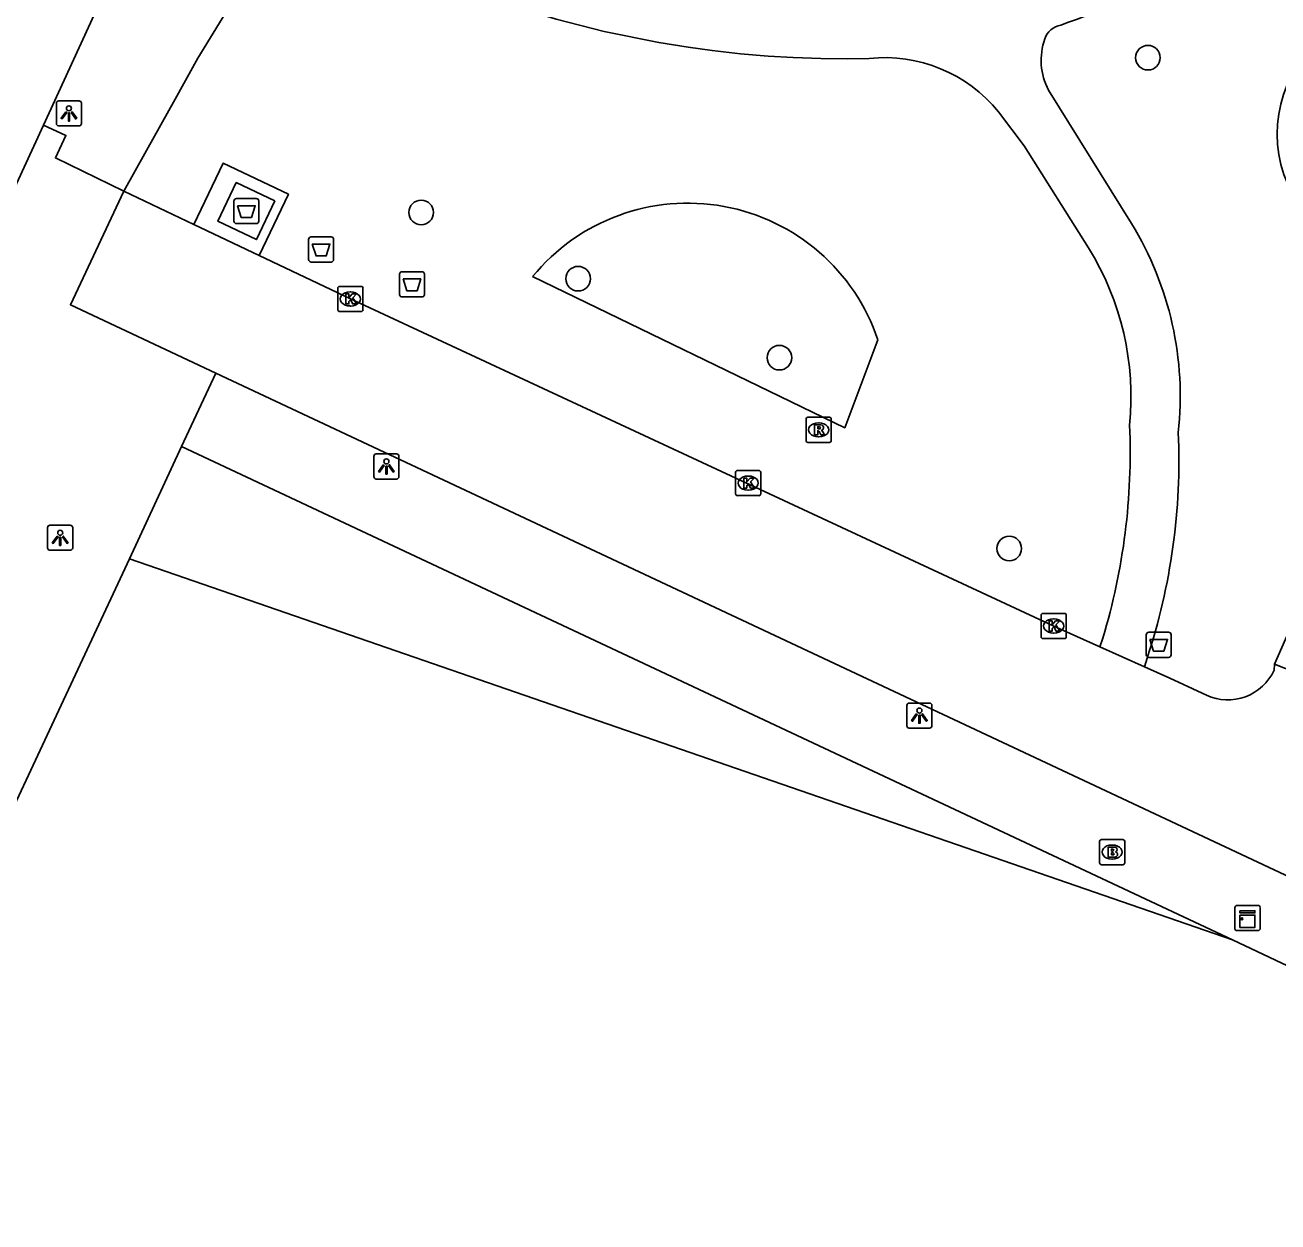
# Model space of a CAD drawing. Extents: x 159822 to 160765, y 380693 to 381634.
# Drawn here: x 160383.15 to 160432.95, y 381436.17 to 381483.76 of the extents above; entities that cross this region are included whole.
import ezdxf

# ---------------------------------------------------------------- set-up
doc = ezdxf.new("R2010")
doc.units = 0
for name, color, linetype in [('IMGEO_Afval_apart_plaats', 7, 'Continuous'), ('IMGEO_Afvalbak', 7, 'Continuous'), ('IMGEO_Boom', 7, 'Continuous'), ('IMGEO_Brandkraan', 7, 'Continuous'), ('IMGEO_Groenvoorziening', 7, 'Continuous'), ('IMGEO_Kast', 7, 'Continuous'), ('IMGEO_Kolk', 7, 'Continuous'), ('IMGEO_Lichtpunt', 7, 'Continuous'), ('IMGEO_Pand', 7, 'Continuous'), ('IMGEO_Parkeervlak_open', 7, 'Continuous'), ('IMGEO_Rijbaan_lokaal_open', 7, 'Continuous'), ('IMGEO_Rioolput', 7, 'Continuous'), ('IMGEO_Voetpad_gesloten', 7, 'Continuous'), ('IMGEO_Voetpad_halfverhard', 7, 'Continuous'), ('IMGEO_Voetpad_open', 7, 'Continuous')]:
    doc.layers.add(name, color=color, linetype=linetype)

msp = doc.modelspace()

# ---------------------------------------------------------------- linework, layer by layer
at = {"layer": 'IMGEO_Afval_apart_plaats'}
for p, q in [((160391.452, 381475.961), (160391.452, 381476.761)), ((160391.452, 381476.761), (160391.452, 381475.961)), ((160391.552, 381476.861), (160392.342, 381476.861)), ((160392.342, 381476.861), (160391.552, 381476.861)), ((160392.442, 381476.761), (160392.442, 381475.961)), ((160392.442, 381475.961), (160392.442, 381476.761)), ((160392.342, 381475.861), (160391.552, 381475.861)), ((160391.552, 381475.861), (160392.342, 381475.861)), ((160394.422, 381474.433), (160394.422, 381475.233)), ((160394.422, 381475.233), (160394.422, 381474.433)), ((160394.522, 381475.333), (160395.312, 381475.333)), ((160395.312, 381475.333), (160394.522, 381475.333)), ((160395.412, 381475.233), (160395.412, 381474.433)), ((160395.412, 381474.433), (160395.412, 381475.233)), ((160395.312, 381474.333), (160394.522, 381474.333)), ((160394.522, 381474.333), (160395.312, 381474.333)), ((160398.033, 381473.049), (160398.033, 381473.849)), ((160398.033, 381473.849), (160398.033, 381473.049)), ((160398.133, 381473.949), (160398.923, 381473.949)), ((160398.923, 381473.949), (160398.133, 381473.949)), ((160399.023, 381473.849), (160399.023, 381473.049)), ((160399.023, 381473.049), (160399.023, 381473.849)), ((160398.923, 381472.949), (160398.133, 381472.949)), ((160398.133, 381472.949), (160398.923, 381472.949))]:
    msp.add_line(p, q, dxfattribs=at)
for points in [[(160391.595, 381476.575), (160392.299, 381476.575), (160392.15, 381476.105), (160391.744, 381476.105), (160391.595, 381476.575)], [(160394.565, 381475.047), (160395.269, 381475.047), (160395.12, 381474.577), (160394.714, 381474.577), (160394.565, 381475.047)], [(160398.176, 381473.663), (160398.88, 381473.663), (160398.731, 381473.193), (160398.325, 381473.193), (160398.176, 381473.663)]]:
    msp.add_lwpolyline(points, dxfattribs=at)
for centre, start, end in [((160391.552, 381476.761), 90, 180), ((160391.552, 381476.761), 90, 180), ((160392.342, 381476.761), 0, 90), ((160392.342, 381476.761), 360, 90), ((160391.552, 381475.961), 180, 270), ((160391.552, 381475.961), 180, 270), ((160392.342, 381475.961), 270, 0), ((160392.342, 381475.961), 270, 0), ((160394.522, 381475.233), 90, 180), ((160394.522, 381475.233), 90, 180), ((160395.312, 381475.233), 0, 90), ((160395.312, 381475.233), 360, 90), ((160394.522, 381474.433), 180, 270), ((160394.522, 381474.433), 180, 270), ((160395.312, 381474.433), 270, 0), ((160395.312, 381474.433), 270, 0), ((160398.133, 381473.849), 90, 180), ((160398.133, 381473.849), 90, 180), ((160398.923, 381473.849), 0, 90), ((160398.923, 381473.849), 360, 90), ((160398.133, 381473.049), 180, 270), ((160398.133, 381473.049), 180, 270), ((160398.923, 381473.049), 270, 0), ((160398.923, 381473.049), 270, 0)]:
    msp.add_arc(centre, 0.1, start, end, dxfattribs=at)
at = {"layer": 'IMGEO_Afvalbak'}
for p, q in [((160427.714, 381458.717), (160427.714, 381459.517)), ((160427.714, 381459.517), (160427.714, 381458.717)), ((160427.814, 381459.617), (160428.604, 381459.617)), ((160428.604, 381459.617), (160427.814, 381459.617)), ((160428.704, 381459.517), (160428.704, 381458.717)), ((160428.704, 381458.717), (160428.704, 381459.517)), ((160428.604, 381458.617), (160427.814, 381458.617)), ((160427.814, 381458.617), (160428.604, 381458.617))]:
    msp.add_line(p, q, dxfattribs=at)
msp.add_lwpolyline([(160427.857, 381459.331), (160428.561, 381459.331), (160428.412, 381458.861), (160428.006, 381458.861), (160427.857, 381459.331)], dxfattribs=at)
for centre, start, end in [((160427.814, 381459.517), 90, 180), ((160427.814, 381459.517), 90, 180), ((160428.604, 381459.517), 0, 90), ((160428.604, 381459.517), 360, 90), ((160427.814, 381458.717), 180, 270), ((160427.814, 381458.717), 180, 270), ((160428.604, 381458.717), 270, 0), ((160428.604, 381458.717), 270, 0)]:
    msp.add_arc(centre, 0.1, start, end, dxfattribs=at)
at = {"layer": 'IMGEO_Boom'}
for centre in [(160427.779, 381482.459), (160398.895, 381476.305), (160405.133, 381473.673), (160413.132, 381470.532), (160422.269, 381462.944)]:
    msp.add_circle(centre, 0.489, dxfattribs=at)
at = {"layer": 'IMGEO_Brandkraan'}
for p, q in [((160425.857, 381450.449), (160425.857, 381451.301)), ((160425.932, 381451.375), (160426.784, 381451.375)), ((160426.858, 381451.301), (160426.858, 381450.449)), ((160426.345, 381451.155), (160426.37, 381451.155)), ((160426.784, 381450.375), (160425.932, 381450.375)), ((160426.368, 381450.595), (160426.343, 381450.595))]:
    msp.add_line(p, q, dxfattribs=at)
for points in [[(160425.857, 381450.449), (160425.857, 381451.301)], [(160425.932, 381451.375), (160426.784, 381451.375)], [(160426.858, 381451.301), (160426.858, 381450.449)], [(160426.205, 381451.075), (160426.205, 381450.675), (160426.418, 381450.675)], [(160426.436, 381451.075), (160426.205, 381451.075)], [(160426.384, 381450.994), (160426.33, 381450.994), (160426.33, 381450.918)], [(160426.33, 381450.918), (160426.383, 381450.918)], [(160426.392, 381450.842), (160426.33, 381450.842), (160426.33, 381450.761)], [(160426.33, 381450.761), (160426.392, 381450.761)], [(160426.784, 381450.375), (160425.932, 381450.375)]]:
    msp.add_lwpolyline(points, dxfattribs=at)
for centre, radius, start, end in [((160425.934, 381451.299), 0.0765, 91.552, 178.448), ((160425.934, 381451.299), 0.0765, 91.552, 178.448), ((160426.782, 381451.299), 0.0765, 1.552, 88.448), ((160426.782, 381451.299), 0.0765, 1.552, 88.448), ((160426.385, 381450.956), 0.0379, 267.8285, 90.9355), ((160426.393, 381450.801), 0.0404, 269.8759, 90.5077), ((160426.44, 381450.93), 0.145, 59.4692, 91.5367), ((160426.465, 381450.977), 0.0922, 285.5137, 58.1501), ((160426.47, 381450.785), 0.105, 301.3115, 78.989), ((160425.934, 381450.451), 0.0765, 181.552, 268.448), ((160425.934, 381450.451), 0.0765, 181.552, 268.448), ((160426.424, 381450.926), 0.251, 268.6676, 293.5347), ((160426.782, 381450.451), 0.0765, 271.552, 358.448), ((160426.782, 381450.451), 0.0765, 271.552, 358.448)]:
    msp.add_arc(centre, radius, start, end, dxfattribs=at)
for centre, major_axis, ratio, start_param, end_param in [((160426.344, 381450.875), (-0.387, 0.002), 0.722429, 4.712389, 7.853982), ((160426.369, 381450.875), (-0.39, 0.002), 0.717154, 1.570796, 4.712389)]:
    msp.add_ellipse(centre, major_axis=major_axis, ratio=ratio, start_param=start_param, end_param=end_param, dxfattribs=at)
at = {"layer": 'IMGEO_Groenvoorziening'}
msp.add_lwpolyline([(160417.048, 381471.242), (160415.727, 381467.743), (160403.323, 381473.756)], dxfattribs=at)
for centre, radius, start, end in [((160437.839, 381479.43), 4.925, 132.7313, 208.9176), ((160409.49, 381468.704), 7.972, 18.5618, 140.6787)]:
    msp.add_arc(centre, radius, start, end, dxfattribs=at)
at = {"layer": 'IMGEO_Kast'}
for p, q in [((160431.314, 381448.754), (160432.155, 381448.754)), ((160432.155, 381448.754), (160431.314, 381448.754)), ((160431.239, 381447.829), (160431.239, 381448.67)), ((160431.239, 381448.67), (160431.239, 381447.829)), ((160432.239, 381448.679), (160432.239, 381447.838)), ((160432.239, 381447.838), (160432.239, 381448.679)), ((160432.164, 381447.754), (160431.323, 381447.754)), ((160431.323, 381447.754), (160432.164, 381447.754))]:
    msp.add_line(p, q, dxfattribs=at)
for points in [[(160431.434, 381448.544), (160432.034, 381448.544), (160432.034, 381448.459), (160431.434, 381448.459), (160431.434, 381448.544)], [(160431.434, 381448.369), (160432.034, 381448.369), (160432.034, 381447.88), (160431.434, 381447.88), (160431.434, 381448.369)]]:
    msp.add_lwpolyline(points, dxfattribs=at)
msp.add_circle((160431.518, 381448.218), 0.0377, dxfattribs=at)
for centre, start, end in [((160431.317, 381448.676), 92.4484, 184.2845), ((160431.317, 381448.676), 92.4484, 184.2845), ((160432.161, 381448.676), 2.4484, 94.2845), ((160432.161, 381448.676), 2.4484, 94.2845), ((160431.317, 381447.832), 182.4484, 274.2845), ((160431.317, 381447.832), 182.4484, 274.2845), ((160432.161, 381447.832), 272.4484, 4.2845), ((160432.161, 381447.832), 272.4484, 4.2845)]:
    msp.add_arc(centre, 0.0779, start, end, dxfattribs=at)
at = {"layer": 'IMGEO_Kolk'}
for p, q in [((160395.581, 381472.44), (160395.581, 381473.292)), ((160395.656, 381473.366), (160396.508, 381473.366)), ((160396.582, 381473.292), (160396.582, 381472.44)), ((160396.069, 381473.146), (160396.094, 381473.146)), ((160396.508, 381472.366), (160395.656, 381472.366)), ((160396.092, 381472.586), (160396.067, 381472.586)), ((160411.392, 381465.12), (160411.392, 381465.972)), ((160411.467, 381466.046), (160412.319, 381466.046)), ((160411.88, 381465.826), (160411.905, 381465.826)), ((160412.393, 381465.972), (160412.393, 381465.12)), ((160411.903, 381465.266), (160411.878, 381465.266)), ((160412.319, 381465.046), (160411.467, 381465.046)), ((160423.534, 381459.438), (160423.534, 381460.29)), ((160423.609, 381460.364), (160424.461, 381460.364)), ((160424.535, 381460.29), (160424.535, 381459.438)), ((160424.022, 381460.144), (160424.047, 381460.144)), ((160424.461, 381459.364), (160423.609, 381459.364)), ((160424.045, 381459.584), (160424.02, 381459.584))]:
    msp.add_line(p, q, dxfattribs=at)
for points in [[(160395.581, 381472.44), (160395.581, 381473.292)], [(160395.656, 381473.366), (160396.508, 381473.366)], [(160396.582, 381473.292), (160396.582, 381472.44)], [(160395.902, 381473.066), (160396.025, 381473.066), (160396.025, 381472.915), (160396.155, 381473.066), (160396.319, 381473.066), (160396.173, 381472.915), (160396.326, 381472.666), (160396.174, 381472.666), (160396.089, 381472.83), (160396.025, 381472.763), (160396.025, 381472.666), (160395.902, 381472.666), (160395.902, 381473.066)], [(160396.508, 381472.366), (160395.656, 381472.366)], [(160411.392, 381465.12), (160411.392, 381465.972)], [(160411.467, 381466.046), (160412.319, 381466.046)], [(160411.713, 381465.746), (160411.836, 381465.746), (160411.836, 381465.595), (160411.966, 381465.746), (160412.13, 381465.746), (160411.984, 381465.595), (160412.137, 381465.346), (160411.985, 381465.346), (160411.9, 381465.51), (160411.836, 381465.443), (160411.836, 381465.346), (160411.713, 381465.346), (160411.713, 381465.746)], [(160412.393, 381465.972), (160412.393, 381465.12)], [(160412.319, 381465.046), (160411.467, 381465.046)], [(160423.534, 381459.438), (160423.534, 381460.29)], [(160423.609, 381460.364), (160424.461, 381460.364)], [(160424.535, 381460.29), (160424.535, 381459.438)], [(160423.855, 381460.064), (160423.978, 381460.064), (160423.978, 381459.913), (160424.108, 381460.064), (160424.272, 381460.064), (160424.126, 381459.913), (160424.279, 381459.664), (160424.127, 381459.664), (160424.042, 381459.828), (160423.978, 381459.761), (160423.978, 381459.664), (160423.855, 381459.664), (160423.855, 381460.064)], [(160424.461, 381459.364), (160423.609, 381459.364)]]:
    msp.add_lwpolyline(points, dxfattribs=at)
for centre, start, end in [((160395.658, 381473.29), 91.552, 178.448), ((160395.658, 381473.29), 91.552, 178.448), ((160396.506, 381473.29), 1.552, 88.448), ((160396.506, 381473.29), 1.552, 88.448), ((160395.658, 381472.442), 181.552, 268.448), ((160395.658, 381472.442), 181.552, 268.448), ((160396.506, 381472.442), 271.552, 358.448), ((160396.506, 381472.442), 271.552, 358.448), ((160411.469, 381465.97), 91.552, 178.448), ((160411.469, 381465.97), 91.552, 178.448), ((160412.317, 381465.97), 1.552, 88.448), ((160412.317, 381465.97), 1.552, 88.448), ((160411.469, 381465.122), 181.552, 268.448), ((160411.469, 381465.122), 181.552, 268.448), ((160412.317, 381465.122), 271.552, 358.448), ((160412.317, 381465.122), 271.552, 358.448), ((160423.611, 381460.288), 91.552, 178.448), ((160423.611, 381460.288), 91.552, 178.448), ((160424.459, 381460.288), 1.552, 88.448), ((160424.459, 381460.288), 1.552, 88.448), ((160423.611, 381459.44), 181.552, 268.448), ((160423.611, 381459.44), 181.552, 268.448), ((160424.459, 381459.44), 271.552, 358.448), ((160424.459, 381459.44), 271.552, 358.448)]:
    msp.add_arc(centre, 0.0765, start, end, dxfattribs=at)
for centre, major_axis, ratio, start_param, end_param in [((160396.068, 381472.866), (-0.387, 0.002), 0.722429, 4.712389, 7.853982), ((160396.093, 381472.866), (-0.39, 0.002), 0.717154, 1.570796, 4.712389), ((160411.879, 381465.546), (-0.387, 0.002), 0.722429, 4.712389, 7.853982), ((160411.904, 381465.546), (-0.39, 0.002), 0.717154, 1.570796, 4.712389), ((160424.021, 381459.864), (-0.387, 0.002), 0.722429, 4.712389, 7.853982), ((160424.046, 381459.864), (-0.39, 0.002), 0.717154, 1.570796, 4.712389)]:
    msp.add_ellipse(centre, major_axis=major_axis, ratio=ratio, start_param=start_param, end_param=end_param, dxfattribs=at)
at = {"layer": 'IMGEO_Lichtpunt'}
for p, q in [((160384.395, 381480.647), (160384.395, 381479.84)), ((160384.395, 381480.647), (160384.395, 381479.84)), ((160385.297, 381480.742), (160384.489, 381480.742)), ((160385.297, 381480.742), (160384.489, 381480.742)), ((160385.391, 381479.84), (160385.391, 381480.647)), ((160385.391, 381479.84), (160385.391, 381480.647)), ((160384.489, 381479.746), (160385.297, 381479.746)), ((160384.489, 381479.746), (160385.297, 381479.746)), ((160397.916, 381466.704), (160397.108, 381466.704)), ((160397.916, 381466.704), (160397.108, 381466.704)), ((160397.014, 381466.609), (160397.014, 381465.802)), ((160397.014, 381466.609), (160397.014, 381465.802)), ((160398.01, 381465.802), (160398.01, 381466.609)), ((160398.01, 381465.802), (160398.01, 381466.609)), ((160397.108, 381465.708), (160397.916, 381465.708)), ((160397.108, 381465.708), (160397.916, 381465.708)), ((160384.047, 381463.774), (160384.047, 381462.967)), ((160384.047, 381463.774), (160384.047, 381462.967)), ((160384.949, 381463.869), (160384.141, 381463.869)), ((160384.949, 381463.869), (160384.141, 381463.869)), ((160385.043, 381462.967), (160385.043, 381463.774)), ((160385.043, 381462.967), (160385.043, 381463.774)), ((160384.141, 381462.873), (160384.949, 381462.873)), ((160384.141, 381462.873), (160384.949, 381462.873)), ((160419.1, 381456.801), (160418.292, 381456.801)), ((160419.1, 381456.801), (160418.292, 381456.801)), ((160418.198, 381456.706), (160418.198, 381455.899)), ((160418.198, 381456.706), (160418.198, 381455.899)), ((160419.194, 381455.899), (160419.194, 381456.706)), ((160419.194, 381455.899), (160419.194, 381456.706)), ((160418.292, 381455.805), (160419.1, 381455.805)), ((160418.292, 381455.805), (160419.1, 381455.805))]:
    msp.add_line(p, q, dxfattribs=at)
for points in [[(160384.769, 381480.311), (160384.808, 381480.283), (160384.62, 381480.021), (160384.582, 381480.048), (160384.769, 381480.311)], [(160384.871, 381480.263), (160384.918, 381480.263), (160384.918, 381479.941), (160384.871, 381479.941), (160384.871, 381480.263)], [(160384.981, 381480.283), (160385.019, 381480.31), (160385.206, 381480.048), (160385.167, 381480.02), (160384.981, 381480.283)], [(160397.388, 381466.273), (160397.427, 381466.245), (160397.239, 381465.983), (160397.201, 381466.01), (160397.388, 381466.273)], [(160397.49, 381466.225), (160397.537, 381466.225), (160397.537, 381465.903), (160397.49, 381465.903), (160397.49, 381466.225)], [(160397.6, 381466.245), (160397.638, 381466.272), (160397.825, 381466.01), (160397.786, 381465.982), (160397.6, 381466.245)], [(160384.421, 381463.438), (160384.46, 381463.41), (160384.272, 381463.148), (160384.234, 381463.175), (160384.421, 381463.438)], [(160384.523, 381463.39), (160384.57, 381463.39), (160384.57, 381463.068), (160384.523, 381463.068), (160384.523, 381463.39)], [(160384.633, 381463.41), (160384.671, 381463.437), (160384.858, 381463.175), (160384.819, 381463.147), (160384.633, 381463.41)], [(160418.572, 381456.37), (160418.611, 381456.342), (160418.423, 381456.08), (160418.385, 381456.107), (160418.572, 381456.37)], [(160418.674, 381456.322), (160418.721, 381456.322), (160418.721, 381456), (160418.674, 381456), (160418.674, 381456.322)], [(160418.784, 381456.342), (160418.822, 381456.369), (160419.009, 381456.107), (160418.97, 381456.079), (160418.784, 381456.342)]]:
    msp.add_lwpolyline(points, dxfattribs=at)
for centre in [(160384.894, 381480.445), (160397.513, 381466.407), (160384.546, 381463.572), (160418.697, 381456.504)]:
    msp.add_circle(centre, 0.0994, dxfattribs=at)
for centre, start, end in [((160384.489, 381480.647), 90, 180), ((160384.489, 381480.647), 90, 180), ((160385.297, 381480.647), 0, 90), ((160385.297, 381480.647), 0, 90), ((160384.489, 381479.84), 180, 270), ((160384.489, 381479.84), 180, 270), ((160385.297, 381479.84), 270, 0), ((160385.297, 381479.84), 270, 360), ((160397.108, 381466.609), 90, 180), ((160397.108, 381466.609), 90, 180), ((160397.916, 381466.609), 0, 90), ((160397.916, 381466.609), 0, 90), ((160397.108, 381465.802), 180, 270), ((160397.108, 381465.802), 180, 270), ((160397.916, 381465.802), 270, 0), ((160397.916, 381465.802), 270, 360), ((160384.141, 381463.774), 90, 180), ((160384.141, 381463.774), 90, 180), ((160384.949, 381463.774), 0, 90), ((160384.949, 381463.774), 0, 90), ((160384.141, 381462.967), 180, 270), ((160384.141, 381462.967), 180, 270), ((160384.949, 381462.967), 270, 0), ((160384.949, 381462.967), 270, 360), ((160418.292, 381456.706), 90, 180), ((160418.292, 381456.706), 90, 180), ((160419.1, 381456.706), 0, 90), ((160419.1, 381456.706), 0, 90), ((160418.292, 381455.899), 180, 270), ((160418.292, 381455.899), 180, 270), ((160419.1, 381455.899), 270, 0), ((160419.1, 381455.899), 270, 360)]:
    msp.add_arc(centre, 0.0946, start, end, dxfattribs=at)
at = {"layer": 'IMGEO_Pand'}
for points in [[(160387.295, 381462.537), (160368.778, 381422.881)], [(160431.142, 381447.393), (160387.295, 381462.537)], [(160470.138, 381435.503), (160446.223, 381440.255), (160431.142, 381447.393)]]:
    msp.add_lwpolyline(points, dxfattribs=at)
at = {"layer": 'IMGEO_Parkeervlak_open'}
msp.add_lwpolyline([(160432.812, 381458.348), (160435.19, 381463.77)], dxfattribs=at)
at = {"layer": 'IMGEO_Rijbaan_lokaal_open'}
for points in [[(160386.487, 381485.469), (160383.882, 381479.782)], [(160383.882, 381479.782), (160380.575, 381472.609), (160375.707, 381460.329), (160373.449, 381454.653), (160373.368, 381454.679), (160366.642, 381437.637), (160366.721, 381437.543), (160363.719, 381430.024), (160362.955, 381428.1)], [(160390.734, 381469.919), (160384.954, 381472.633), (160387.082, 381477.146)], [(160389.864, 381475.823), (160387.082, 381477.146)], [(160392.456, 381474.591), (160389.864, 381475.823)], [(160425.866, 381459.041), (160424.035, 381459.864), (160396.082, 381472.866), (160392.456, 381474.591)], [(160445.959, 381443.992), (160390.734, 381469.919)], [(160427.643, 381458.241), (160425.866, 381459.041)], [(160430.113, 381457.114), (160428.652, 381457.788), (160427.643, 381458.241)], [(160432.812, 381458.348), (160432.791, 381458.105)], [(160470.748, 381443.414), (160432.812, 381458.348)]]:
    msp.add_lwpolyline(points, dxfattribs=at)
msp.add_arc((160430.959, 381458.942), 2.014, 245.1692, 335.4451, dxfattribs=at)
at = {"layer": 'IMGEO_Rioolput'}
for p, q in [((160414.193, 381467.238), (160414.193, 381468.09)), ((160414.268, 381468.164), (160415.12, 381468.164)), ((160414.681, 381467.944), (160414.706, 381467.944)), ((160415.194, 381468.09), (160415.194, 381467.238)), ((160414.704, 381467.384), (160414.679, 381467.384)), ((160415.12, 381467.164), (160414.268, 381467.164))]:
    msp.add_line(p, q, dxfattribs=at)
for points in [[(160414.193, 381467.238), (160414.193, 381468.09)], [(160414.268, 381468.164), (160415.12, 381468.164)], [(160414.782, 381467.862), (160414.53, 381467.864), (160414.53, 381467.464)], [(160414.708, 381467.783), (160414.654, 381467.783), (160414.654, 381467.702)], [(160414.654, 381467.702), (160414.706, 381467.702)], [(160415.194, 381468.09), (160415.194, 381467.238)], [(160414.53, 381467.464), (160414.654, 381467.464), (160414.654, 381467.626), (160414.665, 381467.626)], [(160414.712, 381467.597), (160414.783, 381467.464), (160414.923, 381467.464), (160414.858, 381467.59)], [(160415.12, 381467.164), (160414.268, 381467.164)]]:
    msp.add_lwpolyline(points, dxfattribs=at)
for centre, radius, start, end in [((160414.27, 381468.088), 0.0765, 91.552, 178.448), ((160414.27, 381468.088), 0.0765, 91.552, 178.448), ((160414.69, 381467.891), 0.19, 274.7715, 282.9687), ((160414.714, 381467.687), 0.0964, 77.0061, 93.1865), ((160414.728, 381467.744), 0.0378, 276.6634, 79.6772), ((160414.781, 381467.752), 0.109, 350.3612, 89.416), ((160414.779, 381467.752), 0.112, 277.5842, 350.9817), ((160415.118, 381468.088), 0.0765, 1.552, 88.448), ((160415.118, 381468.088), 0.0765, 1.552, 88.448), ((160414.27, 381467.24), 0.0765, 181.552, 268.448), ((160414.27, 381467.24), 0.0765, 181.552, 268.448), ((160414.664, 381467.573), 0.0533, 26.0293, 88.6989), ((160414.763, 381467.537), 0.108, 29.5134, 73.7905), ((160415.118, 381467.24), 0.0765, 271.552, 358.448), ((160415.118, 381467.24), 0.0765, 271.552, 358.448)]:
    msp.add_arc(centre, radius, start, end, dxfattribs=at)
for centre, major_axis, ratio, start_param, end_param in [((160414.68, 381467.664), (-0.387, 0.002), 0.722429, 4.712389, 7.853982), ((160414.705, 381467.664), (-0.39, 0.002), 0.717154, 1.570796, 4.712389)]:
    msp.add_ellipse(centre, major_axis=major_axis, ratio=ratio, start_param=start_param, end_param=end_param, dxfattribs=at)
at = {"layer": 'IMGEO_Voetpad_gesloten'}
for points in [[(160393.079, 381476.763), (160391.544, 381477.494), (160390.814, 381475.958), (160392.349, 381475.228), (160393.079, 381476.763)], [(160387.295, 381462.537), (160389.372, 381466.996)], [(160389.372, 381466.996), (160431.142, 381447.393)]]:
    msp.add_lwpolyline(points, dxfattribs=at)
at = {"layer": 'IMGEO_Voetpad_halfverhard'}
for points in [[(160398.838, 381485.942), (160399.585, 381485.623), (160400.268, 381485.346), (160401.638, 381484.828), (160402.683, 381484.477), (160404.264, 381483.989), (160406.166, 381483.505), (160408.345, 381483.056), (160409.503, 381482.872), (160410.464, 381482.74), (160411.59, 381482.615), (160412.682, 381482.525), (160413.685, 381482.463), (160414.781, 381482.426), (160415.825, 381482.417), (160416.704, 381482.43)], [(160427.128, 381475.863), (160423.832, 381481.169)], [(160421.842, 381480.311), (160422.86, 381478.949), (160425.418, 381474.899)], [(160425.988, 381459.383), (160425.866, 381459.041)], [(160427.643, 381458.241), (160427.746, 381458.583)]]:
    msp.add_lwpolyline(points, dxfattribs=at)
for centre, radius, start, end in [((160413.048, 381515.986), 34.143, 289.268, 307.04), ((160424.46, 381482.954), 0.815, 100.2342, 162.0087), ((160426.035, 381482.352), 2.5, 160.0203, 208.2349), ((160417.302, 381476.591), 5.87, 39.3316, 95.8442), ((160415.933, 381468.999), 13.132, 353.6935, 31.5116), ((160415.822, 381468.96), 11.285, 354.3306, 31.7535), ((160401.488, 381466.762), 25.587, 343.2398, 2.4268), ((160403.983, 381466.436), 25.027, 341.7118, 2.5664)]:
    msp.add_arc(centre, radius, start, end, dxfattribs=at)
at = {"layer": 'IMGEO_Voetpad_open'}
for points in [[(160387.082, 381477.146), (160387.981, 381478.766), (160389.115, 381480.811), (160390.02, 381482.443), (160392.854, 381487.082), (160393.923, 381488.496)], [(160383.882, 381479.782), (160384.771, 381479.367), (160384.358, 381478.472), (160387.082, 381477.146)], [(160389.864, 381475.823), (160391.023, 381478.262), (160393.615, 381477.029), (160392.456, 381474.591)], [(160390.734, 381469.919), (160389.372, 381466.996)]]:
    msp.add_lwpolyline(points, dxfattribs=at)

doc.saveas('drawing.dxf')
